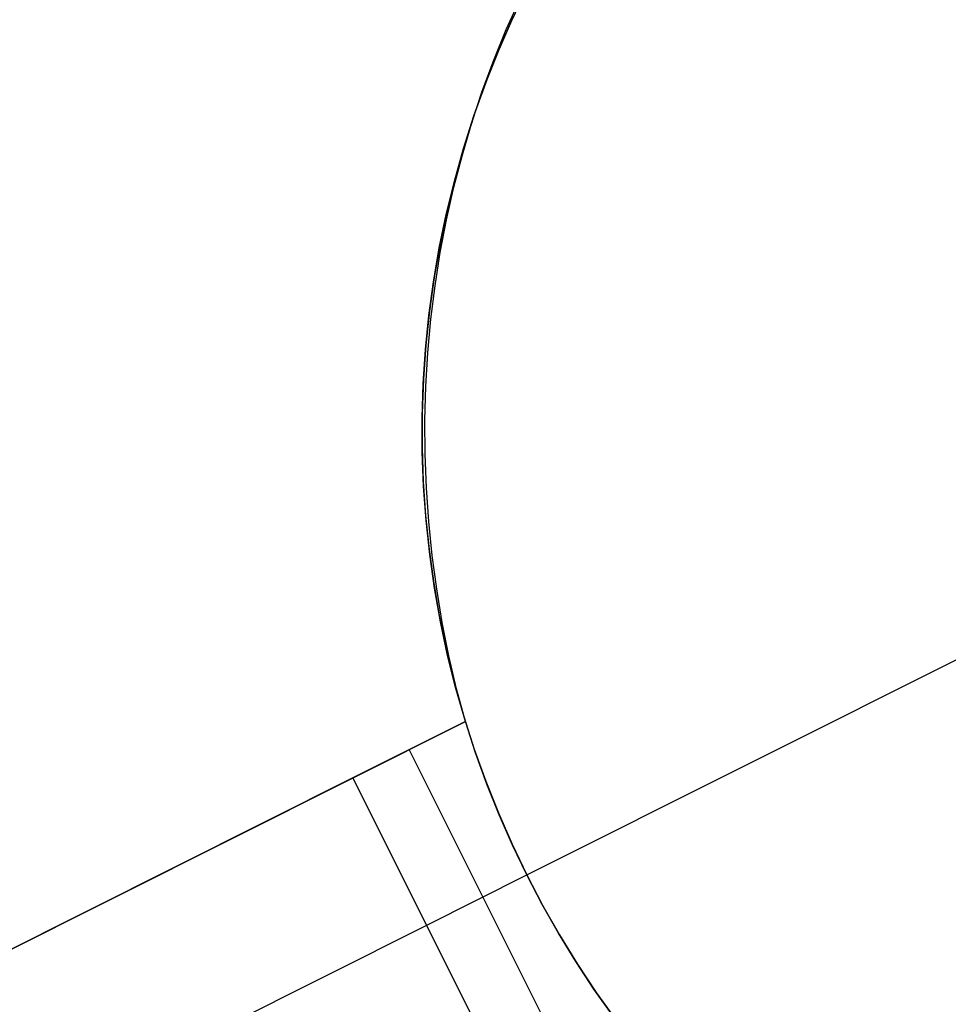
# Model space of a CAD drawing. Header units: millimetres. Extents: x 7986 to 9191, y -11326 to -10283.
# Tile 302 of 312: x 8676.46 to 8679.28, y -10652.09 to -10649.1. Entities that reach past the tile are written whole.
import ezdxf

# ---------------------------------------------------------------- set-up
doc = ezdxf.new("R2010")
doc.units = ezdxf.units.MM
doc.layers.add('color', color=7, linetype='Continuous')

msp = doc.modelspace()

# ---------------------------------------------------------------- linework, layer by layer
at = {"layer": 'color', "color": 254, "true_color": 0xcad1ee}
for p, q in [((8677.9571, -10649.1049, -22.7563), (8678.0019, -10649.0113, -22.7563)), ((8677.9406, -10649.1328, -12.4961), (8677.9815, -10649.0416, -12.5203)), ((8677.9406, -10649.1328, -12.4961), (8677.9815, -10649.0416, -12.5203)), ((8677.962, -10649.0942, -33.2406), (8677.9201, -10649.189, -33.2406)), ((8677.962, -10649.0942, -33.2406), (8677.9201, -10649.189, -33.2406)), ((8677.9155, -10649.1999, -22.7563), (8677.9571, -10649.1049, -22.7563)), ((8677.9027, -10649.2256, -12.4731), (8677.9406, -10649.1328, -12.4961)), ((8677.9027, -10649.2256, -12.4731), (8677.9406, -10649.1328, -12.4961)), ((8677.9201, -10649.189, -33.2406), (8677.8816, -10649.2851, -33.2406)), ((8677.9201, -10649.189, -33.2406), (8677.8816, -10649.2851, -33.2406)), ((8677.8773, -10649.2964, -22.7563), (8677.9155, -10649.1999, -22.7563)), ((8677.8678, -10649.3199, -12.4513), (8677.9027, -10649.2256, -12.4731)), ((8677.8678, -10649.3199, -12.4513), (8677.9027, -10649.2256, -12.4731)), ((8677.8425, -10649.3941, -22.7563), (8677.8773, -10649.2964, -22.7563)), ((8677.8816, -10649.2851, -33.2406), (8677.8464, -10649.3825, -33.2406)), ((8677.8816, -10649.2851, -33.2406), (8677.8464, -10649.3825, -33.2406)), ((8677.836, -10649.4155, -12.4308), (8677.8678, -10649.3199, -12.4513)), ((8677.836, -10649.4155, -12.4308), (8677.8678, -10649.3199, -12.4513)), ((8677.811, -10649.493, -22.7563), (8677.8425, -10649.3941, -22.7563)), ((8677.8464, -10649.3825, -33.2406), (8677.8146, -10649.4811, -33.2406)), ((8677.8464, -10649.3825, -33.2406), (8677.8146, -10649.4811, -33.2406)), ((8677.8073, -10649.5124, -12.4114), (8677.836, -10649.4155, -12.4308)), ((8677.8073, -10649.5124, -12.4114), (8677.836, -10649.4155, -12.4308)), ((8677.8146, -10649.4811, -33.2406), (8677.7862, -10649.5806, -33.2406)), ((8677.8146, -10649.4811, -33.2406), (8677.7862, -10649.5806, -33.2406)), ((8677.7818, -10649.6104, -12.3934), (8677.8073, -10649.5124, -12.4114)), ((8677.7818, -10649.6104, -12.3934), (8677.8073, -10649.5124, -12.4114)), ((8677.783, -10649.5928, -22.7563), (8677.811, -10649.493, -22.7563)), ((8677.7584, -10649.6936, -22.7563), (8677.783, -10649.5928, -22.7563)), ((8677.7862, -10649.5806, -33.2406), (8677.7613, -10649.6812, -33.2406)), ((8677.7862, -10649.5806, -33.2406), (8677.7613, -10649.6812, -33.2406)), ((8677.7595, -10649.7094, -12.3766), (8677.7818, -10649.6104, -12.3934)), ((8677.7595, -10649.7094, -12.3766), (8677.7818, -10649.6104, -12.3934)), ((8677.7374, -10649.7952, -22.7563), (8677.7584, -10649.6936, -22.7563)), ((8677.7613, -10649.6812, -33.2406), (8677.7398, -10649.7825, -33.2406)), ((8677.7613, -10649.6812, -33.2406), (8677.7398, -10649.7825, -33.2406)), ((8677.7404, -10649.8093, -12.3612), (8677.7595, -10649.7094, -12.3766)), ((8677.7404, -10649.8093, -12.3612), (8677.7595, -10649.7094, -12.3766)), ((8677.7398, -10649.7825, -33.2406), (8677.7219, -10649.8845, -33.2406)), ((8677.7398, -10649.7825, -33.2406), (8677.7219, -10649.8845, -33.2406)), ((8677.7199, -10649.8975, -22.7563), (8677.7374, -10649.7952, -22.7563)), ((8677.7246, -10649.9099, -12.3471), (8677.7404, -10649.8093, -12.3612)), ((8677.7246, -10649.9099, -12.3471), (8677.7404, -10649.8093, -12.3612)), ((8677.7059, -10650.0003, -22.7563), (8677.7199, -10649.8975, -22.7563)), ((8677.7219, -10649.8845, -33.2406), (8677.7075, -10649.987, -33.2406)), ((8677.7219, -10649.8845, -33.2406), (8677.7075, -10649.987, -33.2406)), ((8677.712, -10650.0112, -12.3343), (8677.7246, -10649.9099, -12.3471)), ((8677.712, -10650.0112, -12.3343), (8677.7246, -10649.9099, -12.3471)), ((8677.7075, -10649.987, -33.2406), (8677.6966, -10650.09, -33.2406)), ((8677.7075, -10649.987, -33.2406), (8677.6966, -10650.09, -33.2406)), ((8677.6955, -10650.1035, -22.7563), (8677.7059, -10650.0003, -22.7563)), ((8677.7027, -10650.113, -12.3229), (8677.712, -10650.0112, -12.3343)), ((8677.7027, -10650.113, -12.3229), (8677.712, -10650.0112, -12.3343)), ((8677.6886, -10650.207, -22.7563), (8677.6955, -10650.1035, -22.7563)), ((8677.6966, -10650.09, -33.2406), (8677.6893, -10650.1933, -33.2406)), ((8677.6966, -10650.09, -33.2406), (8677.6893, -10650.1933, -33.2406)), ((8677.6966, -10650.2152, -12.3129), (8677.7027, -10650.113, -12.3229)), ((8677.6966, -10650.2152, -12.3129), (8677.7027, -10650.113, -12.3229)), ((8677.6893, -10650.1933, -33.2406), (8677.6856, -10650.2968, -33.2406)), ((8677.6893, -10650.1933, -33.2406), (8677.6856, -10650.2968, -33.2406)), ((8677.6854, -10650.3107, -22.7563), (8677.6886, -10650.207, -22.7563)), ((8677.6939, -10650.3177, -12.3043), (8677.6966, -10650.2152, -12.3129)), ((8677.6939, -10650.3177, -12.3043), (8677.6966, -10650.2152, -12.3129)), ((8677.6857, -10650.4145, -22.7563), (8677.6854, -10650.3107, -22.7563)), ((8677.6856, -10650.2968, -33.2406), (8677.6855, -10650.4004, -33.2406)), ((8677.6856, -10650.2968, -33.2406), (8677.6855, -10650.4004, -33.2406)), ((8677.6944, -10650.4203, -12.297), (8677.6939, -10650.3177, -12.3043)), ((8677.6944, -10650.4203, -12.297), (8677.6939, -10650.3177, -12.3043)), ((8677.6855, -10650.4004, -33.2406), (8677.6889, -10650.5039, -33.2406)), ((8677.6855, -10650.4004, -33.2406), (8677.6889, -10650.5039, -33.2406)), ((8677.6896, -10650.5181, -22.7563), (8677.6857, -10650.4145, -22.7563)), ((8677.6983, -10650.5229, -12.2912), (8677.6944, -10650.4203, -12.297)), ((8677.6983, -10650.5229, -12.2912), (8677.6944, -10650.4203, -12.297)), ((8677.6889, -10650.5039, -33.2406), (8677.6959, -10650.6072, -33.2406)), ((8677.6889, -10650.5039, -33.2406), (8677.6959, -10650.6072, -33.2406)), ((8677.6971, -10650.6216, -22.7563), (8677.6896, -10650.5181, -22.7563)), ((8677.7054, -10650.6254, -12.2868), (8677.6983, -10650.5229, -12.2912)), ((8677.7054, -10650.6254, -12.2868), (8677.6983, -10650.5229, -12.2912)), ((8677.6959, -10650.6072, -33.2406), (8677.7064, -10650.7103, -33.2406)), ((8677.6959, -10650.6072, -33.2406), (8677.7064, -10650.7103, -33.2406)), ((8677.7082, -10650.7248, -22.7563), (8677.6971, -10650.6216, -22.7563)), ((8677.7158, -10650.7277, -12.2838), (8677.7054, -10650.6254, -12.2868)), ((8677.7158, -10650.7277, -12.2838), (8677.7054, -10650.6254, -12.2868)), ((8677.7064, -10650.7103, -33.2406), (8677.7205, -10650.8129, -33.2406)), ((8677.7064, -10650.7103, -33.2406), (8677.7205, -10650.8129, -33.2406)), ((8677.7228, -10650.8275, -22.7563), (8677.7082, -10650.7248, -22.7563)), ((8677.7295, -10650.8297, -12.2823), (8677.7158, -10650.7277, -12.2838)), ((8677.7295, -10650.8297, -12.2823), (8677.7158, -10650.7277, -12.2838)), ((8677.7205, -10650.8129, -33.2406), (8677.7382, -10650.9149, -33.2406)), ((8677.7205, -10650.8129, -33.2406), (8677.7382, -10650.9149, -33.2406)), ((8677.741, -10650.9296, -22.7563), (8677.7228, -10650.8275, -22.7563)), ((8677.7464, -10650.9311, -12.2822), (8677.7295, -10650.8297, -12.2823)), ((8677.7464, -10650.9311, -12.2822), (8677.7295, -10650.8297, -12.2823)), ((8677.7382, -10650.9149, -33.2406), (8677.7593, -10651.0163, -33.2406)), ((8677.7382, -10650.9149, -33.2406), (8677.7593, -10651.0163, -33.2406)), ((8678.003, -10651.6972, -33.2406), (8679.5676, -10650.9131, -33.2406)), ((8677.7627, -10651.031, -22.7563), (8677.741, -10650.9296, -22.7563)), ((8677.7666, -10651.032, -12.2835), (8677.7464, -10650.9311, -12.2822)), ((8677.7666, -10651.032, -12.2835), (8677.7464, -10650.9311, -12.2822)), ((8677.7593, -10651.0163, -33.2406), (8677.7839, -10651.1169, -33.2406)), ((8677.7593, -10651.0163, -33.2406), (8677.7839, -10651.1169, -33.2406)), ((8677.7879, -10651.1317, -22.7563), (8677.7627, -10651.031, -22.7563)), ((8677.79, -10651.1321, -12.2862), (8677.7666, -10651.032, -12.2835)), ((8677.79, -10651.1321, -12.2862), (8677.7666, -10651.032, -12.2835)), ((8677.7839, -10651.1169, -33.2406), (8677.812, -10651.2166, -33.2406)), ((8677.7839, -10651.1169, -33.2406), (8677.812, -10651.2166, -33.2406)), ((8677.8165, -10651.2314, -22.7563), (8677.7879, -10651.1317, -22.7563)), ((8677.8165, -10651.2314, -12.2904), (8677.79, -10651.1321, -12.2862)), ((8677.8165, -10651.2314, -12.2904), (8677.79, -10651.1321, -12.2862)), ((8677.812, -10651.2166, -33.2406), (8677.8436, -10651.3152, -33.2406)), ((8677.812, -10651.2166, -33.2406), (8677.8436, -10651.3152, -33.2406)), ((8669.7329, -10655.2826, -8.6307), (8677.8165, -10651.2314, -12.2904)), ((8669.7329, -10655.2826, -8.6307), (8677.8165, -10651.2314, -12.2904)), ((8677.8165, -10651.2314, -16.9357), (8673.1886, -10653.5507, -16.9357)), ((8677.8165, -10651.2314, -25.2406), (8677.4753, -10651.4024, -25.2406)), ((8677.8165, -10651.2314, -25.2406), (8677.4753, -10651.4024, -25.2406)), ((8677.8476, -10651.327, -25.2406), (8677.8165, -10651.2314, -25.2406)), ((8677.8165, -10651.2314, -25.2406), (8677.8165, -10651.2314, -12.2904)), ((8677.8476, -10651.327, -25.2406), (8677.8165, -10651.2314, -25.2406)), ((8677.8165, -10651.2314, -25.2406), (8677.8165, -10651.2314, -12.2904)), ((8678.094, -10652.2109, -25.2406), (8677.6459, -10651.3169, -25.2406)), ((8677.8436, -10651.3152, -33.2406), (8677.8785, -10651.4127, -33.2406)), ((8677.8436, -10651.3152, -33.2406), (8677.8785, -10651.4127, -33.2406)), ((8677.8818, -10651.4214, -25.2406), (8677.8476, -10651.327, -25.2406)), ((8677.8818, -10651.4214, -25.2406), (8677.8476, -10651.327, -25.2406)), ((8677.4753, -10651.4024, -25.2406), (8669.7329, -10655.2826, -10.2406)), ((8677.4753, -10651.4024, -25.2406), (8669.7329, -10655.2826, -10.2406)), ((8677.9233, -10652.2964, -25.2406), (8677.4753, -10651.4024, -25.2406)), ((8677.9233, -10652.2964, -25.2406), (8677.4753, -10651.4024, -25.2406)), ((8677.8785, -10651.4127, -33.2406), (8677.9167, -10651.509, -33.2406)), ((8677.8785, -10651.4127, -33.2406), (8677.9167, -10651.509, -33.2406)), ((8677.9191, -10651.5147, -25.2406), (8677.8818, -10651.4214, -25.2406)), ((8677.9191, -10651.5147, -25.2406), (8677.8818, -10651.4214, -25.2406)), ((8677.9167, -10651.509, -33.2406), (8677.9583, -10651.6038, -33.2406)), ((8677.9167, -10651.509, -33.2406), (8677.9583, -10651.6038, -33.2406)), ((8677.9595, -10651.6066, -25.2406), (8677.9191, -10651.5147, -25.2406)), ((8677.9595, -10651.6066, -25.2406), (8677.9191, -10651.5147, -25.2406)), ((8677.9583, -10651.6038, -33.2406), (8678.003, -10651.6972, -33.2406)), ((8677.9583, -10651.6038, -33.2406), (8678.003, -10651.6972, -33.2406)), ((8678.003, -10651.6972, -25.2406), (8677.9595, -10651.6066, -25.2406)), ((8678.003, -10651.6972, -25.2406), (8677.9595, -10651.6066, -25.2406)), ((8677.6993, -10651.8494, -25.2406), (8678.003, -10651.6972, -25.2406)), ((8678.0496, -10651.7863, -25.2406), (8678.003, -10651.6972, -25.2406)), ((8678.003, -10651.6972, -33.2406), (8678.051, -10651.789, -33.2406)), ((8678.003, -10651.6972, -33.2406), (8678.003, -10651.6972, -25.2406)), ((8678.0496, -10651.7863, -25.2406), (8678.003, -10651.6972, -25.2406)), ((8678.003, -10651.6972, -33.2406), (8678.051, -10651.789, -33.2406)), ((8678.003, -10651.6972, -33.2406), (8678.003, -10651.6972, -25.2406)), ((8678.099, -10651.8737, -25.2406), (8678.0496, -10651.7863, -25.2406)), ((8678.099, -10651.8737, -25.2406), (8678.0496, -10651.7863, -25.2406)), ((8678.051, -10651.789, -33.2406), (8678.1022, -10651.879, -33.2406)), ((8678.051, -10651.789, -33.2406), (8678.1022, -10651.879, -33.2406)), ((8669.957, -10655.7296, -10.2406), (8677.6993, -10651.8494, -25.2406)), ((8678.1514, -10651.9594, -25.2406), (8678.099, -10651.8737, -25.2406)), ((8678.1514, -10651.9594, -25.2406), (8678.099, -10651.8737, -25.2406)), ((8678.1022, -10651.879, -33.2406), (8678.1564, -10651.9673, -33.2406)), ((8678.1022, -10651.879, -33.2406), (8678.1564, -10651.9673, -33.2406)), ((8678.2066, -10652.0434, -25.2406), (8678.1514, -10651.9594, -25.2406)), ((8678.2066, -10652.0434, -25.2406), (8678.1514, -10651.9594, -25.2406)), ((8678.1564, -10651.9673, -33.2406), (8678.2136, -10652.0536, -33.2406)), ((8678.1564, -10651.9673, -33.2406), (8678.2136, -10652.0536, -33.2406)), ((8678.2646, -10652.1254, -25.2406), (8678.2066, -10652.0434, -25.2406)), ((8678.2646, -10652.1254, -25.2406), (8678.2066, -10652.0434, -25.2406)), ((8678.2136, -10652.0536, -33.2406), (8678.2738, -10652.1379, -33.2406)), ((8678.2136, -10652.0536, -33.2406), (8678.2738, -10652.1379, -33.2406))]:
    msp.add_line(p, q, dxfattribs=at)

doc.saveas('drawing.dxf')
